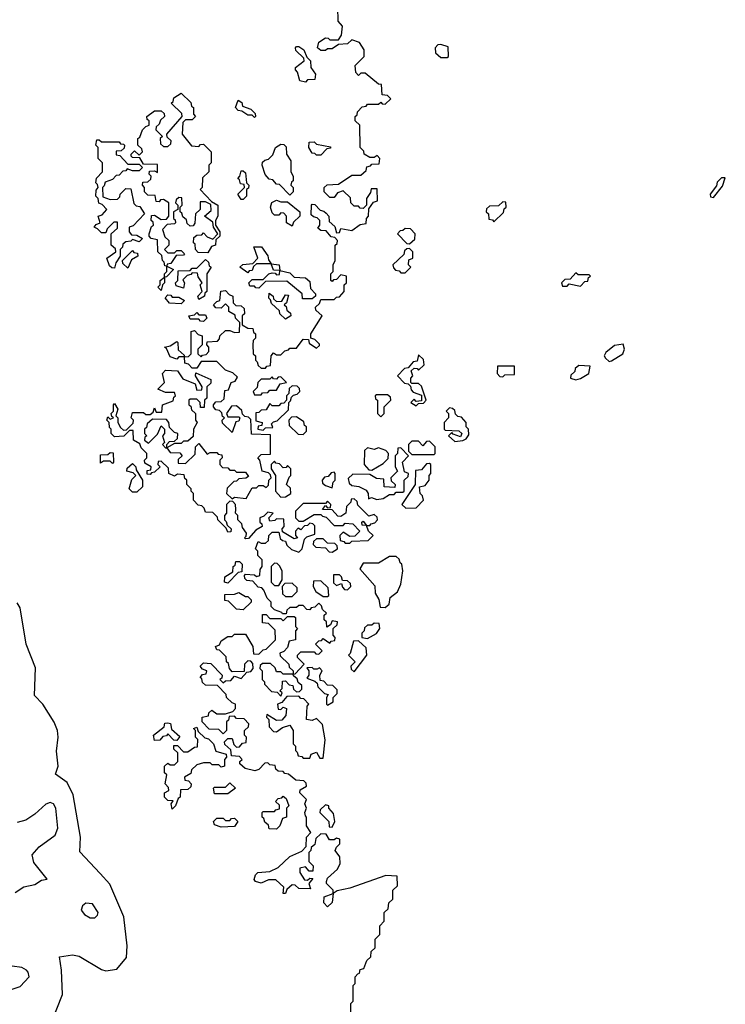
# Model space of a CAD drawing. Extents: x 2494118 to 2687960, y 757339 to 915227.
# Tile 360 of 364: x 2661837 to 2665018, y 901191 to 905631. Entities that reach past the tile are written whole.
import ezdxf

# ---------------------------------------------------------------- set-up
doc = ezdxf.new("R2010")
doc.units = 0

msp = doc.modelspace()

# ---------------------------------------------------------------- linework, layer by layer
at = {"layer": '0CON20XD'}
for points in [[(2663372.5, 905055), (2663370, 905155), (2663350, 905175), (2663350, 905195), (2663358.3, 905201.7), (2663360, 905215), (2663381.7, 905238.3), (2663398.3, 905241.7), (2663405, 905250), (2663455, 905250), (2663465, 905260), (2663471.7, 905251.7), (2663485, 905250), (2663510, 905275), (2663495, 905290), (2663471.7, 905291.7), (2663468.3, 905338.3), (2663455, 905340), (2663395, 905390), (2663375, 905390), (2663365, 905380), (2663353, 905393), (2663350, 905425), (2663390, 905465), (2663390, 905495), (2663368.3, 905528.3), (2663335, 905540), (2663315, 905522.5), (2663275, 905520), (2663245, 905500), (2663225, 905500), (2663215, 905492.5), (2663195, 905492.5), (2663180, 905505), (2663185, 905530), (2663215, 905550), (2663228.3, 905548.3), (2663235, 905540), (2663275, 905540), (2663288.3, 905561.7), (2663291.7, 905601.7), (2663273.3, 905625), (2663271.7, 905688.3)], [(2663125, 905350), (2663100, 905355), (2663090, 905395), (2663080, 905405), (2663080, 905415), (2663120, 905445), (2663118.3, 905458.3), (2663081.7, 905491.7), (2663080, 905505), (2663085, 905510), (2663095, 905510), (2663117.5, 905495), (2663131.7, 905461.7), (2663147.5, 905445), (2663150, 905415), (2663170, 905385), (2663168.3, 905361.7), (2663135, 905360), (2663125, 905350)], [(2663765, 905460), (2663770, 905465), (2663768.3, 905508.3), (2663735, 905520), (2663721.7, 905518.3), (2663710, 905505), (2663711.7, 905481.7), (2663735, 905460), (2663765, 905460)], [(2662475, 904410), (2662460, 904425), (2662470, 904435), (2662470, 904455), (2662490, 904470), (2662490, 904485), (2662500, 904495), (2662500, 904520), (2662491.7, 904521.7), (2662488.3, 904538.3), (2662480, 904545), (2662478.3, 904568.3), (2662460, 904585), (2662458.3, 904638.3), (2662430, 904645), (2662420, 904655), (2662420, 904665), (2662431.7, 904698.3), (2662440, 904705), (2662438.3, 904718.3), (2662430, 904725), (2662431.7, 904748.3), (2662445, 904750), (2662475, 904730), (2662498.3, 904731.7), (2662510, 904745), (2662510, 904805), (2662485, 904820), (2662471.7, 904818.3), (2662465, 904810), (2662451.7, 904811.7), (2662448.3, 904838.3), (2662415, 904840), (2662400, 904855), (2662400, 904875), (2662390, 904885), (2662391.7, 904898.3), (2662415, 904900), (2662428.3, 904911.7), (2662430, 904925), (2662420, 904935), (2662421.7, 904948.3), (2662445, 904950), (2662458.3, 904941.7), (2662458.3, 904978.3), (2662395, 904980), (2662378.3, 905008.3), (2662345, 905010), (2662340, 905015), (2662340, 905025), (2662355, 905040), (2662375, 905020), (2662390, 905035), (2662388.3, 905048.3), (2662370, 905065), (2662370, 905095), (2662378.3, 905101.7), (2662390, 905135), (2662405, 905150), (2662420, 905155), (2662420, 905175), (2662411.7, 905181.7), (2662410, 905195), (2662445, 905220), (2662475, 905220), (2662488.3, 905208.3), (2662490, 905195), (2662471.7, 905178.3), (2662465, 905160), (2662451.7, 905148.3), (2662450, 905135), (2662480, 905105), (2662470, 905095), (2662471.7, 905071.7), (2662485, 905060), (2662505, 905060), (2662518.3, 905071.7), (2662520, 905085), (2662501.7, 905101.7), (2662500, 905115), (2662570, 905195), (2662568.3, 905208.3), (2662520, 905255), (2662528.3, 905261.7), (2662531.7, 905278.3), (2662565, 905300), (2662608.3, 905258.3), (2662611.7, 905241.7), (2662620, 905235), (2662620, 905205), (2662630, 905195), (2662615, 905180), (2662585, 905180), (2662571.7, 905168.3), (2662570, 905115), (2662611.7, 905061.7), (2662645, 905060), (2662651.7, 905068.3), (2662665, 905070), (2662700, 905035), (2662700, 904985), (2662690, 904975), (2662690, 904945), (2662661.7, 904918.3), (2662660, 904875), (2662650, 904865), (2662701.7, 904811.7), (2662730, 904795), (2662730, 904745), (2662720, 904725), (2662720, 904705), (2662740, 904675), (2662740, 904655), (2662721.7, 904638.3), (2662720, 904615), (2662701.7, 904608.3), (2662685, 904580), (2662641.7, 904581.7), (2662630, 904595), (2662628.3, 904618.3), (2662620, 904625), (2662621.7, 904648.3), (2662635, 904660), (2662658.3, 904661.7), (2662665, 904670), (2662681.7, 904651.7), (2662708.3, 904641.7), (2662730, 904665), (2662710, 904695), (2662708.3, 904718.3), (2662670, 904745), (2662700, 904770), (2662698.3, 904798.3), (2662675, 904810), (2662650, 904810), (2662650, 904775), (2662630, 904755), (2662627, 904713), (2662618.3, 904701.7), (2662605, 904700), (2662591.7, 904711.7), (2662588.3, 904728.3), (2662571.7, 904741.7), (2662568.3, 904758.3), (2662560, 904765), (2662560, 904785), (2662570, 904795), (2662568.3, 904828.3), (2662555, 904830), (2662541.7, 904818.3), (2662540, 904805), (2662550, 904795), (2662550, 904775), (2662530, 904765), (2662530, 904735), (2662538.3, 904728.3), (2662540, 904715), (2662535, 904710), (2662501.7, 904708.3), (2662480, 904685), (2662491.7, 904651.7), (2662510, 904635), (2662510, 904615), (2662490, 904595), (2662505, 904580), (2662535, 904580), (2662545, 904590), (2662565, 904590), (2662580, 904575), (2662575, 904570), (2662541.7, 904568.3), (2662518.3, 904531.7), (2662501.7, 904528.3), (2662500, 904520), (2662530, 904505), (2662498.3, 904471.7), (2662490, 904470), (2662490, 904445), (2662480, 904435), (2662475, 904410)], [(2662895, 905190), (2662885, 905200), (2662865, 905200), (2662838.3, 905218.3), (2662821.7, 905221.7), (2662810, 905235), (2662821.7, 905268.3), (2662838.3, 905258.3), (2662841.7, 905241.7), (2662878.3, 905228.3), (2662898.3, 905208.3), (2662900, 905195), (2662895, 905190)], [(2662265, 904510), (2662251.7, 904511.7), (2662241.7, 904521.7), (2662230, 904555), (2662270, 904585), (2662268.3, 904598.3), (2662250, 904615), (2662250, 904665), (2662278.3, 904691.7), (2662278.3, 904718.3), (2662261.7, 904718.3), (2662231.7, 904688.3), (2662225, 904670), (2662205, 904670), (2662188.3, 904688.3), (2662172.5, 904695), (2662181.7, 904708.3), (2662200, 904715), (2662190, 904745), (2662208.3, 904751.7), (2662230, 904775), (2662208.3, 904798.3), (2662193.6, 904803.6), (2662190, 904825), (2662180, 904835), (2662181.7, 904861.7), (2662190, 904875), (2662188.3, 904888.3), (2662180, 904895), (2662183, 904917), (2662210, 904945), (2662210, 904985), (2662190, 905005), (2662190, 905055), (2662180, 905065), (2662185, 905090), (2662195, 905090), (2662205, 905080), (2662285, 905080), (2662291.7, 905071.7), (2662305, 905070), (2662310, 905065), (2662308.3, 905051.7), (2662295, 905040), (2662271.7, 905038.3), (2662271.7, 905021.7), (2662288.3, 905018.3), (2662325, 904980), (2662375, 904980), (2662390, 904965), (2662375, 904950), (2662345, 904950), (2662321.7, 904958.3), (2662315, 904950), (2662301.7, 904948.3), (2662285, 904930), (2662271.7, 904928.3), (2662255, 904910), (2662221.7, 904898.3), (2662218.3, 904881.7), (2662210, 904875), (2662211.7, 904831.7), (2662245, 904820), (2662278.3, 904821.7), (2662288.3, 904831.7), (2662290, 904845), (2662315, 904870), (2662338.3, 904868.3), (2662351.7, 904801.7), (2662361.7, 904791.7), (2662378.3, 904788.3), (2662400, 904755), (2662348.3, 904701.7), (2662330, 904695), (2662330, 904675), (2662341.7, 904661.7), (2662365, 904660), (2662390, 904645), (2662375, 904630), (2662345, 904640), (2662338.3, 904631.7), (2662315, 904630), (2662301.7, 904618.3), (2662300, 904605), (2662290, 904595), (2662290, 904565), (2662270, 904535), (2662265, 904510)], [(2662811.7, 903421.7), (2662810, 903445), (2662798.3, 903458.3), (2662785, 903460), (2662770, 903445), (2662770, 903405), (2662760, 903395), (2662760, 903375), (2662768.3, 903368.3), (2662771.7, 903351.7), (2662790, 903335), (2662788.3, 903321.7), (2662775, 903320), (2662768.3, 903338.3), (2662730, 903375), (2662728.3, 903388.3), (2662708.3, 903408.3), (2662675, 903410), (2662668.3, 903428.3), (2662658.3, 903438.3), (2662641.7, 903441.7), (2662620, 903465), (2662620, 903495), (2662610, 903505), (2662610, 903515), (2662590, 903535), (2662590, 903555), (2662581.7, 903561.7), (2662578.3, 903578.3), (2662548.3, 903581.7), (2662535, 903572.5), (2662510, 903585), (2662508.3, 903608.3), (2662475, 903640), (2662461.7, 903638.3), (2662460, 903625), (2662470, 903615), (2662445, 903590), (2662431.7, 903588.3), (2662425, 903580), (2662411.7, 903581.7), (2662411.7, 903598.3), (2662428.3, 903601.7), (2662430, 903615), (2662401.7, 903631.7), (2662400, 903645), (2662410, 903655), (2662410, 903675), (2662385, 903700), (2662378.3, 903718.3), (2662350, 903735), (2662348.3, 903778.3), (2662331.7, 903778.3), (2662307, 903753), (2662265, 903750), (2662250, 903765), (2662250, 903785), (2662241.7, 903791.7), (2662240, 903815), (2662230, 903825), (2662235, 903840), (2662245, 903830), (2662260, 903835), (2662251.7, 903841.7), (2662250, 903855), (2662260, 903865), (2662260, 903895), (2662265, 903900), (2662280, 903875), (2662270, 903845), (2662280, 903835), (2662280, 903815), (2662291.7, 903791.7), (2662305, 903780), (2662318.3, 903781.7), (2662348.3, 903811.7), (2662350, 903825), (2662340, 903835), (2662345, 903860), (2662395, 903860), (2662405, 903850), (2662425, 903850), (2662438.3, 903861.7), (2662445, 903880), (2662451.7, 903861.7), (2662478.3, 903861.7), (2662480, 903895), (2662528.3, 903911.7), (2662531.7, 903928.3), (2662540, 903935), (2662535, 903950), (2662495, 903950), (2662460, 903965), (2662490, 903995), (2662480, 904035), (2662495, 904050), (2662548.3, 904048.3), (2662571.7, 904011.7), (2662628.3, 903988.3), (2662635, 903960), (2662658.3, 903961.7), (2662660, 903975), (2662630, 904025), (2662631.7, 904038.3), (2662698.3, 904008.3), (2662698.3, 903991.7), (2662680, 903975), (2662680, 903925), (2662670, 903915), (2662668.3, 903881.7), (2662651.7, 903881.7), (2662650, 903905), (2662635, 903920), (2662605, 903920), (2662600, 903915), (2662600, 903895), (2662608.3, 903888.3), (2662611.7, 903871.7), (2662630, 903855), (2662630, 903825), (2662637.5, 903815), (2662620, 903785), (2662618.3, 903751.7), (2662595, 903730), (2662575, 903730), (2662565, 903720), (2662535, 903720), (2662500, 903700), (2662515, 903680), (2662558.3, 903678.3), (2662570, 903665), (2662551.7, 903648.3), (2662551.7, 903631.7), (2662585, 903630), (2662628.3, 903671.7), (2662630, 903705), (2662645, 903720), (2662681.7, 903671.7), (2662695, 903680), (2662725, 903680), (2662731.7, 903671.7), (2662748.3, 903668.3), (2662750, 903655), (2662740, 903645), (2662740, 903625), (2662751.7, 903611.7), (2662775, 903610), (2662785, 903600), (2662805, 903600), (2662815, 903590), (2662855, 903590), (2662868.3, 903571.7), (2662857, 903563), (2662825, 903560), (2662815, 903550), (2662801.7, 903548.3), (2662771.7, 903518.3), (2662770, 903495), (2662795, 903470), (2662805, 903477.5), (2662858.3, 903471.7), (2662885, 903520), (2662905, 903520), (2662915, 903530), (2662935, 903530), (2662948.3, 903521.7), (2662958.3, 903531.7), (2662960, 903555), (2662970, 903565), (2662968.3, 903578.3), (2662958.3, 903588.3), (2662930, 903595), (2662920, 903645), (2662910, 903655), (2662925, 903670), (2662968.3, 903671.7), (2662968.3, 903758.3), (2662881.7, 903761.7), (2662878.3, 903828.3), (2662868.3, 903838.3), (2662851.7, 903841.7), (2662841.7, 903851.7), (2662838.3, 903868.3), (2662815, 903890), (2662791.7, 903888.3), (2662770, 903855), (2662775, 903840), (2662825, 903840), (2662830, 903835), (2662825, 903820), (2662811.7, 903818.3), (2662795, 903770), (2662751.7, 903811.7), (2662750, 903825), (2662760, 903835), (2662751.7, 903841.7), (2662748.3, 903858.3), (2662738.3, 903868.3), (2662721.7, 903871.7), (2662710, 903885), (2662710, 903895), (2662721.7, 903908.3), (2662745, 903910), (2662758.3, 903921.7), (2662761.7, 903958.3), (2662778.3, 903961.7), (2662790, 903995), (2662808.3, 904001.7), (2662818.3, 904018.3), (2662798.3, 904038.3), (2662765, 904050), (2662725, 904090), (2662655, 904090), (2662635, 904060), (2662615, 904060), (2662598.3, 904078.3), (2662581.7, 904081.7), (2662580, 904110), (2662555, 904110), (2662545, 904100), (2662515, 904110), (2662498.3, 904148.3), (2662490, 904155), (2662515, 904160), (2662545, 904180), (2662550, 904175), (2662551.7, 904141.7), (2662578.3, 904118.3), (2662580, 904110), (2662598.3, 904111.7), (2662610, 904125), (2662610, 904225), (2662625, 904230), (2662641.7, 904211.7), (2662660, 904205), (2662660, 904165), (2662640, 904145), (2662640, 904125), (2662655, 904110), (2662661.7, 904118.3), (2662678.3, 904121.7), (2662690, 904135), (2662690, 904155), (2662680, 904165), (2662681.7, 904178.3), (2662728.3, 904181.7), (2662738.3, 904191.7), (2662740, 904205), (2662765, 904230), (2662785, 904230), (2662805, 904220), (2662828.3, 904221.7), (2662830, 904265), (2662810, 904285), (2662808.3, 904298.3), (2662780, 904315), (2662780, 904335), (2662765, 904350), (2662745, 904330), (2662721.7, 904331.7), (2662710, 904345), (2662725, 904360), (2662740, 904365), (2662743.3, 904406.7), (2662765, 904410), (2662781.7, 904391.7), (2662797.5, 904385), (2662800, 904355), (2662811.7, 904341.7), (2662835, 904340), (2662848.3, 904328.3), (2662850, 904305), (2662840, 904295), (2662840, 904255), (2662865, 904240), (2662888.3, 904238.3), (2662891.7, 904221.7), (2662900, 904215), (2662900, 904195), (2662890, 904185), (2662887.5, 904165), (2662890, 904125), (2662900, 904115), (2662900, 904095), (2662908.3, 904088.3), (2662911.7, 904071.7), (2662925, 904060), (2662945, 904060), (2662951.7, 904068.3), (2662968.3, 904071.7), (2662970, 904115), (2662981.7, 904128.3), (2662995, 904120), (2663015, 904120), (2663031.7, 904138.3), (2663048.3, 904141.7), (2663055, 904150), (2663085, 904150), (2663115, 904190), (2663138.3, 904188.3), (2663141.7, 904171.7), (2663175, 904150), (2663188.3, 904161.7), (2663188.3, 904168.3), (2663168.3, 904188.3), (2663150, 904195), (2663150, 904215), (2663200, 904295), (2663171.7, 904321.7), (2663170, 904335), (2663188.3, 904351.7), (2663195, 904370), (2663255, 904370), (2663265, 904380), (2663278.3, 904381.7), (2663300, 904405), (2663300, 904435), (2663310, 904445), (2663310, 904475), (2663285, 904480), (2663265, 904460), (2663251.7, 904458.3), (2663245, 904450), (2663240, 904455), (2663240, 904485), (2663250, 904495), (2663250, 904525), (2663260, 904545), (2663260, 904615), (2663268.3, 904621.7), (2663270, 904635), (2663258.3, 904648.3), (2663241.7, 904651.7), (2663218.3, 904678.3), (2663195, 904680), (2663181.7, 904691.7), (2663190, 904705), (2663190, 904725), (2663178.3, 904738.3), (2663161.7, 904741.7), (2663151.7, 904751.7), (2663152.5, 904795), (2663155, 904800), (2663168.3, 904798.3), (2663191.7, 904771.7), (2663208.3, 904768.3), (2663218.3, 904758.3), (2663230, 904745), (2663231.7, 904721.7), (2663258.3, 904698.3), (2663265, 904670), (2663278.3, 904671.7), (2663285, 904690), (2663335, 904680), (2663371.7, 904708.3), (2663398.3, 904711.7), (2663400, 904735), (2663410, 904745), (2663411.7, 904778.3), (2663431.7, 904808.3), (2663450, 904815), (2663448.3, 904868.3), (2663421.7, 904868.3), (2663418.3, 904851.7), (2663400, 904825), (2663400, 904795), (2663385, 904780), (2663371.7, 904781.7), (2663365, 904790), (2663345, 904790), (2663330, 904805), (2663328.3, 904828.3), (2663295, 904860), (2663270, 904850), (2663255, 904830), (2663235, 904830), (2663210, 904855), (2663210, 904875), (2663223, 904887), (2663275, 904890), (2663335, 904930), (2663375, 904930), (2663398.3, 904951.7), (2663401.7, 904968.3), (2663418.3, 904971.7), (2663425, 904980), (2663458.3, 904981.7), (2663460, 905005), (2663448.3, 905018.3), (2663435, 905010), (2663415, 905010), (2663390, 905025), (2663388.3, 905038.3), (2663372.5, 905055)], [(2663055, 904840), (2663008.3, 904888.3), (2662995, 904890), (2662978.3, 904908.3), (2662961.7, 904911.7), (2662943, 904933), (2662930, 904975), (2662931.7, 904988.3), (2662941.7, 904998.3), (2662958.3, 905001.7), (2662978.3, 905021.7), (2662990, 905055), (2663015, 905070), (2663028.3, 905068.3), (2663038.3, 905058.3), (2663040, 905025), (2663060, 904995), (2663060, 904945), (2663070, 904925), (2663070, 904905), (2663061.7, 904898.3), (2663060, 904885), (2663070, 904875), (2663070, 904855), (2663055, 904840)], [(2663195, 905020), (2663175, 905020), (2663168.3, 905028.3), (2663155, 905030), (2663140, 905055), (2663141.7, 905078.3), (2663165, 905080), (2663175, 905070), (2663238.3, 905058.3), (2663238.3, 905051.7), (2663221.7, 905048.3), (2663195, 905020)], [(2662845, 904820), (2662835, 904820), (2662820, 904845), (2662850, 904875), (2662848.3, 904888.3), (2662831.7, 904891.7), (2662828.3, 904908.3), (2662820, 904915), (2662830, 904925), (2662835, 904950), (2662845, 904950), (2662855, 904940), (2662860, 904895), (2662870, 904885), (2662868.3, 904871.7), (2662860, 904865), (2662860, 904835), (2662845, 904820)], [(2664965, 904830), (2665005, 904880), (2665018.3, 904918.3), (2665001.7, 904918.3), (2664981.7, 904898.3), (2664978.3, 904881.7), (2664950, 904845), (2664951.7, 904831.7), (2664965, 904830)], [(2663065, 904700), (2663040, 904715), (2663040, 904745), (2663028.3, 904758.3), (2663015, 904760), (2663005, 904750), (2662985, 904750), (2662975, 904760), (2662967.5, 904785), (2662973.6, 904806.4), (2662995, 904817.5), (2663015, 904810), (2663045, 904810), (2663100, 904765), (2663100, 904745), (2663071.7, 904718.3), (2663065, 904700)], [(2663975, 904720), (2664018.3, 904761.7), (2664021.7, 904778.3), (2664030, 904785), (2664028.3, 904808.3), (2664015, 904810), (2663995, 904792.5), (2663955, 904790), (2663941.7, 904778.3), (2663940, 904765), (2663950, 904755), (2663951.7, 904731.7), (2663968.3, 904728.3), (2663975, 904720)], [(2663595, 904620), (2663618.3, 904641.7), (2663620, 904665), (2663598.3, 904688.3), (2663575, 904690), (2663565, 904680), (2663551.7, 904678.3), (2663540, 904665), (2663581.7, 904621.7), (2663595, 904620)], [(2663111.7, 904371.7), (2663110, 904395), (2663041.7, 904451.7), (2662945, 904450), (2662915, 904420), (2662901.7, 904421.7), (2662895, 904430), (2662875, 904430), (2662870, 904445), (2662885, 904460), (2662935, 904460), (2662960, 904485), (2662975, 904490), (2662988.3, 904488.3), (2662995, 904480), (2663008.3, 904481.7), (2663010, 904500), (2662981.7, 904501.7), (2662970, 904530), (2662905, 904530), (2662891.7, 904518.3), (2662885, 904500), (2662871.7, 904498.3), (2662865, 904490), (2662830, 904515), (2662843, 904527), (2662888.3, 904531.7), (2662910, 904555), (2662893, 904607), (2662927, 904607), (2662956, 904566), (2662958.3, 904548.3), (2662970, 904530), (2663007.5, 904525), (2663010, 904500), (2663055, 904490), (2663075, 904470), (2663125, 904467.5), (2663145, 904450), (2663148.3, 904418.3), (2663170, 904395), (2663170, 904385), (2663155, 904372.5), (2663111.7, 904371.7)], [(2663575, 904490), (2663600, 904515), (2663590, 904525), (2663591.7, 904548.3), (2663610, 904555), (2663610, 904585), (2663595, 904600), (2663581.7, 904598.3), (2663571.7, 904588.3), (2663568.3, 904571.7), (2663520, 904525), (2663521.7, 904511.7), (2663531.7, 904501.7), (2663548.3, 904498.3), (2663555, 904490), (2663575, 904490)], [(2662325, 904510), (2662301.7, 904531.7), (2662300, 904545), (2662345, 904590), (2662351.7, 904581.7), (2662368.3, 904578.3), (2662370, 904565), (2662341.7, 904548.3), (2662325, 904510)], [(2662645, 904370), (2662640, 904385), (2662660, 904405), (2662650, 904435), (2662660, 904445), (2662641.7, 904471.7), (2662638.3, 904488.3), (2662615, 904490), (2662608.3, 904481.7), (2662591.7, 904478.3), (2662571.7, 904458.3), (2662580, 904445), (2662575, 904420), (2662541.7, 904431.7), (2662540, 904445), (2662550, 904455), (2662551.7, 904498.3), (2662605, 904500), (2662615, 904510), (2662635, 904510), (2662675, 904550), (2662688.3, 904538.3), (2662691.7, 904521.7), (2662700, 904515), (2662680, 904485), (2662680, 904405), (2662671.7, 904398.3), (2662670, 904385), (2662645, 904370)], [(2664365, 904430), (2664385, 904450), (2664398.3, 904451.7), (2664401.7, 904468.3), (2664410, 904475), (2664405, 904480), (2664355, 904480), (2664345, 904490), (2664318.3, 904461.7), (2664295, 904460), (2664280, 904445), (2664285, 904430), (2664305, 904430), (2664315, 904440), (2664365, 904430)], [(2662565, 904350), (2662513, 904353), (2662493, 904377), (2662505, 904390), (2662518.3, 904388.3), (2662525, 904380), (2662555, 904380), (2662580, 904365), (2662565, 904350)], [(2663035, 904280), (2663010, 904305), (2663008.3, 904318.3), (2662971.7, 904351.7), (2662968.3, 904368.3), (2662960, 904375), (2662961.7, 904398.3), (2662980, 904385), (2662981.7, 904371.7), (2662995, 904360), (2663018.3, 904361.7), (2663035, 904390), (2663048.3, 904388.3), (2663040, 904355), (2663030, 904345), (2663038.3, 904338.3), (2663041.7, 904321.7), (2663058.3, 904308.3), (2663060, 904295), (2663035, 904280)], [(2662665, 904270), (2662651.7, 904271.7), (2662645, 904280), (2662605, 904280), (2662600, 904295), (2662625, 904300), (2662635, 904310), (2662645, 904300), (2662675, 904300), (2662680, 904285), (2662665, 904270)], [(2664495, 904090), (2664505, 904093.3), (2664555.7, 904125), (2664564.2, 904145), (2664558.3, 904168.3), (2664518.8, 904161.2), (2664480, 904130), (2664472.5, 904115), (2664477.5, 904105), (2664495, 904090)], [(2663625, 903890), (2663635, 903900), (2663658.3, 903901.7), (2663670, 903915), (2663648.3, 903978.3), (2663635, 903990), (2663605, 903990), (2663600, 903995), (2663600, 904015), (2663610, 904025), (2663601.7, 904048.3), (2663615, 904060), (2663628.3, 904058.3), (2663635, 904050), (2663660, 904075), (2663658.3, 904098.3), (2663635, 904120), (2663628.3, 904091.7), (2663611.7, 904088.3), (2663588.3, 904061.7), (2663571.7, 904058.3), (2663540, 904025), (2663571.7, 903991.7), (2663588.3, 903988.3), (2663598.3, 903978.3), (2663601.7, 903961.7), (2663611.7, 903951.7), (2663648.3, 903938.3), (2663648.3, 903911.7), (2663625, 903910), (2663615, 903920), (2663600, 903905), (2663625, 903890)], [(2664015, 904020), (2664025, 904030), (2664068.3, 904031.7), (2664068.3, 904068.3), (2663991.7, 904068.3), (2663990, 904035), (2664001.7, 904021.7), (2664015, 904020)], [(2664345, 904006.7), (2664365, 904013.3), (2664402.5, 904035), (2664408.3, 904068.3), (2664358.3, 904071.7), (2664341.7, 904058.3), (2664340, 904045), (2664321.7, 904028.3), (2664320, 904015), (2664345, 904006.7)], [(2662925, 903940), (2662931.7, 903948.3), (2662955, 903950), (2662965, 903960), (2662995, 903960), (2663011.7, 903988.3), (2663040, 903995), (2663015, 904020), (2663001.7, 904018.3), (2662995, 904010), (2662981.7, 904011.7), (2662975, 904020), (2662965, 904010), (2662925, 904010), (2662910, 903995), (2662908.3, 903971.7), (2662890, 903955), (2662895, 903940), (2662925, 903940)], [(2662935, 903780), (2662945, 903790), (2662978.3, 903791.7), (2662971.7, 903808.3), (2662981.7, 903818.3), (2662998.3, 903821.7), (2663048.3, 903871.7), (2663050, 903905), (2663058.3, 903911.7), (2663061.7, 903928.3), (2663071.7, 903938.3), (2663088.3, 903941.7), (2663100, 903955), (2663098.3, 903968.3), (2663088.3, 903978.3), (2663065, 903980), (2663051.7, 903968.3), (2663050, 903945), (2663040, 903935), (2663040, 903915), (2663028.3, 903901.7), (2663015, 903900), (2663005, 903890), (2662975, 903890), (2662965, 903900), (2662948.3, 903871.7), (2662925, 903870), (2662915, 903860), (2662901.7, 903858.3), (2662901.7, 903821.7), (2662930, 903815), (2662928.3, 903801.7), (2662911.7, 903798.3), (2662910, 903785), (2662935, 903780)], [(2663465, 903840), (2663480, 903855), (2663480, 903885), (2663510, 903915), (2663508.3, 903928.3), (2663495, 903940), (2663445, 903940), (2663440, 903935), (2663441.7, 903921.7), (2663450, 903915), (2663450, 903855), (2663465, 903840)], [(2663798.3, 903728.3), (2663835, 903733.3), (2663849.3, 903740.7), (2663861.7, 903758.3), (2663860, 903785), (2663850, 903795), (2663850, 903815), (2663828.3, 903838.3), (2663811.7, 903841.7), (2663801.7, 903851.7), (2663798.3, 903868.3), (2663788.3, 903878.3), (2663775, 903880), (2663760, 903865), (2663770, 903855), (2663770, 903835), (2663750, 903815), (2663750, 903785), (2663755, 903780), (2663817, 903777), (2663830, 903765), (2663825, 903750), (2663791.7, 903761.7), (2663785, 903770), (2663770, 903755), (2663798.3, 903728.3)], [(2662500, 903700), (2662500, 903715), (2662511.7, 903728.3), (2662535, 903730), (2662548.3, 903741.7), (2662550, 903765), (2662535, 903770), (2662511.7, 903791.7), (2662510, 903815), (2662498.3, 903828.3), (2662435, 903830), (2662411.7, 903808.3), (2662408.3, 903791.7), (2662400, 903785), (2662400, 903765), (2662410, 903755), (2662401.7, 903748.3), (2662400, 903735), (2662418.3, 903721.7), (2662458.3, 903761.7), (2662475, 903800), (2662490, 903785), (2662490, 903765), (2662480, 903755), (2662490, 903725), (2662480, 903715), (2662495, 903700), (2662500, 903700)], [(2663115, 903760), (2663130, 903775), (2663130, 903795), (2663121.7, 903801.7), (2663118.3, 903818.3), (2663085, 903840), (2663061.7, 903838.3), (2663050, 903825), (2663051.7, 903801.7), (2663091.7, 903761.7), (2663115, 903760)], [(2663705, 903670), (2663710, 903675), (2663710, 903705), (2663685, 903730), (2663671.7, 903728.3), (2663655, 903710), (2663635, 903730), (2663605, 903730), (2663590, 903715), (2663590, 903685), (2663605, 903670), (2663705, 903670)], [(2662255, 903630), (2662245, 903640), (2662215, 903640), (2662201.7, 903631.7), (2662201.7, 903668.3), (2662235, 903670), (2662245, 903680), (2662258.3, 903678.3), (2662260, 903635), (2662255, 903630)], [(2663447, 903467), (2663475, 903472.5), (2663505, 903490), (2663525, 903490), (2663535, 903500), (2663565, 903500), (2663570, 903505), (2663570, 903555), (2663588.3, 903571.7), (2663590, 903585), (2663571.7, 903591.7), (2663562.5, 903635), (2663590, 903665), (2663555, 903700), (2663541.7, 903698.3), (2663540, 903675), (2663530, 903665), (2663530, 903615), (2663540, 903595), (2663510, 903565), (2663511.7, 903551.7), (2663530, 903535), (2663528.3, 903521.7), (2663480, 903525), (2663478.3, 903558.3), (2663445, 903562.5), (2663415, 903580), (2663338.3, 903581.7), (2663318.3, 903561.7), (2663321.7, 903541.7), (2663335, 903530), (2663366.4, 903526.4), (2663399.3, 903509.3), (2663407.5, 903495), (2663410, 903470), (2663423.3, 903476.7), (2663447, 903467)], [(2663425, 903600), (2663475, 903630), (2663498.3, 903651.7), (2663500, 903675), (2663488.3, 903688.3), (2663455, 903700), (2663435, 903692.5), (2663405, 903700), (2663391.7, 903688.3), (2663390, 903625), (2663411.7, 903601.7), (2663425, 903600)], [(2662365, 903500), (2662345, 903500), (2662330, 903515), (2662343, 903557), (2662360, 903575), (2662348.3, 903588.3), (2662320, 903595), (2662321.7, 903608.3), (2662345, 903630), (2662360, 903615), (2662361.7, 903601.7), (2662390, 903555), (2662390, 903525), (2662365, 903500)], [(2663015, 903477.5), (2663035, 903480), (2663060, 903495), (2663058.3, 903518.3), (2663040, 903535), (2663051.7, 903568.3), (2663060, 903575), (2663060, 903605), (2663045, 903620), (2663038.3, 903611.7), (2663025, 903610), (2663008.3, 903628.3), (2662991.7, 903631.7), (2662985, 903640), (2662970, 903625), (2662970, 903605), (2662990, 903575), (2662990, 903505), (2663015, 903477.5)], [(2663578.3, 903428.3), (2663625, 903430), (2663657.5, 903465), (2663653.3, 903483.3), (2663642.5, 903495), (2663640, 903525), (2663665, 903530), (2663682.5, 903555), (2663682.5, 903575), (2663690, 903585), (2663690, 903625), (2663685, 903630), (2663671.7, 903628.3), (2663648.3, 903601.7), (2663621.7, 903598.3), (2663620, 903535), (2663560, 903445), (2663578.3, 903428.3)], [(2663245, 903520), (2663250, 903545), (2663260, 903555), (2663260, 903585), (2663255, 903590), (2663241.7, 903588.3), (2663228.3, 903571.7), (2663211.7, 903568.3), (2663200, 903555), (2663201.7, 903541.7), (2663215, 903530), (2663245, 903520)], [(2663325, 903270), (2663335, 903280), (2663408.3, 903281.7), (2663430, 903305), (2663410, 903325), (2663400, 903350), (2663381.7, 903351.7), (2663380, 903365), (2663385, 903370), (2663400, 903350), (2663415, 903350), (2663421.7, 903358.3), (2663438.3, 903361.7), (2663450, 903375), (2663448.3, 903388.3), (2663435, 903400), (2663411.7, 903391.7), (2663361.7, 903441.7), (2663358.3, 903458.3), (2663345, 903470), (2663331.7, 903468.3), (2663330, 903455), (2663310, 903435), (2663307.5, 903405), (2663285, 903390), (2663271.7, 903391.7), (2663245, 903420), (2663201.7, 903421.7), (2663215, 903440), (2663225, 903430), (2663238.3, 903431.7), (2663240, 903445), (2663225, 903460), (2663215, 903450), (2663115, 903450), (2663080, 903415), (2663080, 903385), (2663095, 903370), (2663115, 903370), (2663165, 903400), (2663195, 903400), (2663201.7, 903391.7), (2663218.3, 903388.3), (2663255, 903350), (2663295, 903350), (2663305, 903360), (2663338.3, 903358.3), (2663370, 903325), (2663348.3, 903301.7), (2663325, 903300), (2663295, 903320), (2663280, 903305), (2663281.7, 903281.7), (2663298.3, 903278.3), (2663305, 903270), (2663325, 903270)], [(2663330, 901155), (2663330, 901195), (2663340, 901205), (2663340, 901275), (2663350, 901285), (2663350, 901315), (2663361.7, 901328.3), (2663368.3, 901331.7), (2663371.7, 901348.3), (2663388.3, 901351.7), (2663401.7, 901388.3), (2663420, 901405), (2663421.7, 901428.3), (2663440, 901445), (2663440, 901485), (2663460, 901505), (2663460, 901545), (2663480, 901565), (2663480, 901605), (2663498.3, 901621.7), (2663501.7, 901648.3), (2663520, 901665), (2663520, 901705), (2663540, 901725), (2663538.3, 901768.3), (2663488.3, 901771.7), (2663325, 901713.8), (2663268.3, 901701.7), (2663250, 901690), (2663245, 901650), (2663225, 901630), (2663208.3, 901648.3), (2663210, 901675), (2663250, 901690), (2663250, 901705), (2663220, 901735), (2663220, 901745), (2663225, 901760), (2663269.3, 901800.7), (2663282.5, 901825), (2663280, 901855), (2663260, 901885), (2663265, 901900), (2663280, 901915), (2663280, 901935), (2663265, 901940), (2663255, 901932.5), (2663233, 901933), (2663218.3, 901958.3), (2663195, 901960), (2663171.7, 901938.3), (2663168.3, 901911.7), (2663151.7, 901898.3), (2663150, 901885), (2663140, 901875), (2663140, 901835), (2663160, 901815), (2663158.3, 901791.7), (2663141.7, 901791.7), (2663125, 901810), (2663100, 901805), (2663100, 901785), (2663121.7, 901751.7), (2663135, 901750), (2663145, 901760), (2663158.3, 901758.3), (2663140, 901735), (2663148.3, 901711.7), (2663095, 901712.5), (2663078.3, 901728.3), (2663065, 901730), (2663041.7, 901708.3), (2663035, 901690), (2663025, 901690), (2663028.3, 901718.3), (2662991.7, 901751.7), (2662958.3, 901751.7), (2662925, 901737.5), (2662900, 901745), (2662893.6, 901753.6), (2662900, 901775), (2662910, 901785), (2662965, 901790), (2663002.5, 901807.5), (2663055, 901857.5), (2663108.3, 901881.7), (2663128.3, 901901.7), (2663130, 901945), (2663150, 901965), (2663130, 901995), (2663130, 902035), (2663125, 902040), (2663122.5, 902055), (2663130, 902075), (2663122.5, 902095), (2663130, 902115), (2663100, 902145), (2663101.7, 902158.3), (2663130, 902175), (2663128.3, 902188.3), (2663118.3, 902198.3), (2663081.7, 902201.7), (2663048.3, 902228.3), (2663031.7, 902231.7), (2663025, 902240), (2663001.7, 902241.7), (2662991.7, 902251.7), (2662988.3, 902268.3), (2662965, 902270), (2662955, 902280), (2662941.7, 902278.3), (2662915, 902250), (2662897, 902243), (2662853.6, 902253.6), (2662830, 902275), (2662830, 902285), (2662840, 902295), (2662828.3, 902308.3), (2662791.7, 902311.7), (2662788.3, 902338.3), (2662761.7, 902361.7), (2662760, 902375), (2662775, 902390), (2662795, 902390), (2662801.7, 902361.7), (2662815, 902350), (2662828.3, 902351.7), (2662841.7, 902368.3), (2662858.3, 902371.7), (2662860, 902395), (2662850, 902405), (2662850, 902425), (2662868.3, 902441.7), (2662870, 902455), (2662848.3, 902478.3), (2662815, 902480), (2662805, 902490), (2662781.7, 902488.3), (2662778.3, 902471.7), (2662770, 902465), (2662770, 902425), (2662755, 902410), (2662735, 902430), (2662691.7, 902431.7), (2662660, 902465), (2662660, 902485), (2662688.3, 902491.7), (2662690, 902505), (2662703, 902517), (2662725, 902500), (2662765, 902500), (2662798.3, 902511.7), (2662810, 902525), (2662810, 902545), (2662795, 902550), (2662770, 902575), (2662768.3, 902588.3), (2662728.3, 902628.3), (2662675, 902630), (2662661.7, 902641.7), (2662658.3, 902658.3), (2662650, 902665), (2662661.7, 902678.3), (2662678.3, 902681.7), (2662680, 902695), (2662661.7, 902701.7), (2662650, 902715), (2662665, 902730), (2662698.3, 902728.3), (2662750, 902675), (2662748.3, 902661.7), (2662740, 902655), (2662755, 902640), (2662765, 902650), (2662788.3, 902651.7), (2662805, 902670), (2662835, 902660), (2662861.7, 902688.3), (2662878.3, 902691.7), (2662890, 902705), (2662888.3, 902728.3), (2662878.3, 902738.3), (2662865, 902740), (2662850, 902725), (2662848.3, 902691.7), (2662795, 902690), (2662782.5, 902705), (2662778.3, 902728.3), (2662770, 902735), (2662768.3, 902758.3), (2662738.3, 902788.3), (2662725, 902790), (2662720, 902805), (2662738.3, 902811.7), (2662745, 902830), (2662775, 902850), (2662795, 902850), (2662805, 902860), (2662855, 902860), (2662887.5, 902805), (2662891.7, 902771.7), (2662915, 902770), (2662935, 902790), (2662948.3, 902791.7), (2662990, 902835), (2662988.3, 902878.3), (2662958.3, 902908.3), (2662931.7, 902911.7), (2662931.7, 902948.3), (2662948.3, 902948.3), (2662965, 902930), (2663015, 902930), (2663025, 902920), (2663045, 902940), (2663075, 902940), (2663080, 902935), (2663080, 902895), (2663090, 902885), (2663080, 902875), (2663080, 902835), (2663051.7, 902828.3), (2663045, 902800), (2663028.3, 902781.7), (2663010, 902775), (2663011.7, 902761.7), (2663050, 902725), (2663051.7, 902711.7), (2663070, 902695), (2663070, 902680), (2663078.3, 902681.7), (2663120, 902725), (2663090, 902755), (2663090, 902765), (2663105, 902780), (2663165, 902780), (2663171.7, 902771.7), (2663185, 902770), (2663200, 902785), (2663170, 902815), (2663185, 902830), (2663198.3, 902831.7), (2663205, 902840), (2663235, 902820), (2663241.7, 902828.3), (2663258.3, 902831.7), (2663260, 902845), (2663250, 902855), (2663250, 902885), (2663268.3, 902901.7), (2663270, 902915), (2663245, 902920), (2663238.3, 902901.7), (2663221.7, 902891.7), (2663220, 902915), (2663210, 902925), (2663210, 902945), (2663220, 902955), (2663201.7, 902971.7), (2663198.3, 902988.3), (2663185, 903000), (2663168.3, 902981.7), (2663151.7, 902978.3), (2663145, 902970), (2663131.7, 902971.7), (2663115, 902990), (2663095, 902990), (2663085, 902980), (2663055, 902980), (2663041.7, 902968.3), (2663038.3, 902951.7), (2663021.7, 902951.7), (2663018.3, 902958.3), (2662985, 902970), (2662970, 902985), (2662970, 903005), (2662953, 903023), (2662938.3, 903058.3), (2662928.3, 903068.3), (2662911.7, 903071.7), (2662888.3, 903098.3), (2662861.7, 903101.7), (2662851.7, 903111.7), (2662850, 903125), (2662855, 903130), (2662895, 903127.5), (2662905, 903120), (2662920, 903125), (2662921.7, 903151.7), (2662930, 903165), (2662930, 903195), (2662910, 903215), (2662910, 903235), (2662900, 903245), (2662911.7, 903278.3), (2662925, 903270), (2662945, 903270), (2662958.3, 903281.7), (2662960, 903305), (2662975, 903320), (2663005, 903320), (2663011.7, 903291.7), (2663021.7, 903281.7), (2663035, 903280), (2663041.7, 903261.7), (2663061.7, 903241.7), (2663095, 903230), (2663110, 903245), (2663121.7, 903288.3), (2663131.7, 903298.3), (2663168.3, 903311.7), (2663168.3, 903348.3), (2663158.3, 903358.3), (2663145, 903360), (2663135, 903350), (2663121.7, 903348.3), (2663105, 903330), (2663091.7, 903338.3), (2663080, 903325), (2663080, 903305), (2663090, 903295), (2663075, 903290), (2663021.7, 903321.7), (2663020, 903335), (2663030, 903345), (2663028.3, 903378.3), (2662995, 903380), (2662987, 903373), (2662965, 903370), (2662960, 903385), (2662980, 903405), (2662955, 903410), (2662938.3, 903391.7), (2662920, 903385), (2662920, 903365), (2662928.3, 903358.3), (2662930, 903345), (2662901.7, 903328.3), (2662868.3, 903291.7), (2662855, 903290), (2662850, 903295), (2662858.3, 903301.7), (2662860, 903315), (2662841.7, 903341.7), (2662838.3, 903358.3), (2662820, 903375), (2662820, 903395), (2662810, 903405), (2662811.7, 903421.7)], [(2663245, 903230), (2663270, 903245), (2663268.3, 903258.3), (2663258.3, 903268.3), (2663225, 903270), (2663205, 903290), (2663175, 903290), (2663161.7, 903278.3), (2663160, 903265), (2663171.7, 903251.7), (2663215, 903250), (2663231.7, 903231.7), (2663245, 903230)], [(2662775, 903090), (2662760, 903095), (2662761.7, 903118.3), (2662798.3, 903141.7), (2662800, 903165), (2662808.3, 903171.7), (2662811.7, 903188.3), (2662828.3, 903188.3), (2662840, 903175), (2662838.3, 903141.7), (2662821.7, 903138.3), (2662775, 903090)], [(2663005, 903080), (2663020, 903105), (2663020, 903145), (2663008.3, 903168.3), (2662998.3, 903178.3), (2662985, 903180), (2662970, 903165), (2662970, 903095), (2662985, 903080), (2663005, 903080)], [(2663485, 902980), (2663502.5, 902995), (2663506.7, 903025), (2663539.6, 903050.4), (2663555.7, 903085), (2663563.8, 903145), (2663560, 903175), (2663551.7, 903181.7), (2663548.3, 903198.3), (2663535, 903210), (2663505, 903210), (2663455, 903180), (2663385, 903180), (2663370, 903155), (2663438.3, 903078.3), (2663440, 903045), (2663456.4, 903016.4), (2663461.7, 902981.7), (2663485, 902980)], [(2663065, 903030), (2663088.3, 903051.7), (2663088.3, 903068.3), (2663065, 903090), (2663031.7, 903088.3), (2663020, 903075), (2663021.7, 903041.7), (2663035, 903030), (2663065, 903030)], [(2663225, 903030), (2663230, 903035), (2663228.3, 903068.3), (2663195, 903100), (2663161.7, 903098.3), (2663160, 903075), (2663171.7, 903051.7), (2663205, 903030), (2663225, 903030)], [(2663315, 903060), (2663330, 903075), (2663328.3, 903088.3), (2663315, 903100), (2663291.7, 903101.7), (2663288.3, 903118.3), (2663278.3, 903128.3), (2663251.7, 903128.3), (2663251.7, 903091.7), (2663265, 903080), (2663288.3, 903088.3), (2663291.7, 903071.7), (2663301.7, 903061.7), (2663315, 903060)], [(2662845, 902970), (2662815, 902972.5), (2662778.3, 903008.3), (2662761.7, 903011.7), (2662761.7, 903038.3), (2662805, 903040), (2662825, 903047.5), (2662855, 903030), (2662865, 903030), (2662880, 903015), (2662880, 903005), (2662845, 902970)], [(2661979.4, 901105), (2662030.3, 901235), (2662025.6, 901345), (2662016.7, 901405), (2662075, 901413.6), (2662105, 901408.2), (2662205, 901347.3), (2662225, 901341.3), (2662275, 901349.2), (2662317.8, 901402.2), (2662321.6, 901455), (2662307, 901585), (2662243.2, 901733.2), (2662200.4, 901780.4), (2662107.7, 901877.7), (2662110.5, 901945), (2662078.6, 902135), (2662050.7, 902190.7), (2661998.1, 902228.1), (2662010, 902265), (2662002.7, 902332.7), (2662010.8, 902395), (2662007.7, 902425), (2661992.9, 902463), (2661941.4, 902545), (2661903.6, 902583.6), (2661907.9, 902707.9), (2661866.5, 902815), (2661838.3, 902978.3), (2661825, 903000.6)], [(2663405, 902840), (2663445, 902862.5), (2663460, 902885), (2663458.3, 902908.3), (2663435, 902910), (2663425, 902900), (2663405, 902900), (2663391.7, 902888.3), (2663390, 902875), (2663380, 902865), (2663380, 902845), (2663405, 902840)], [(2663345, 902690), (2663402.5, 902765), (2663398.3, 902798.3), (2663365, 902830), (2663341.7, 902828.3), (2663327, 902773), (2663320, 902765), (2663350, 902735), (2663330, 902715), (2663331.7, 902701.7), (2663345, 902690)], [(2663015, 902580), (2663020, 902595), (2663010, 902605), (2663020, 902615), (2663021.7, 902648.3), (2663035, 902650), (2663051.7, 902631.7), (2663068.3, 902628.3), (2663071.7, 902611.7), (2663085, 902600), (2663098.3, 902601.7), (2663108.3, 902611.7), (2663108.3, 902628.3), (2663091.7, 902641.7), (2663088.3, 902658.3), (2663071.7, 902671.7), (2663070, 902680), (2663025, 902680), (2663015, 902690), (2662995, 902690), (2662988.3, 902708.3), (2662968.3, 902728.3), (2662931.7, 902728.3), (2662921.7, 902718.3), (2662920, 902705), (2662930, 902695), (2662930, 902655), (2662940, 902645), (2662940, 902635), (2662971.7, 902601.7), (2662998.3, 902598.3), (2663015, 902580)], [(2663225, 902540), (2663250, 902555), (2663250, 902575), (2663268.3, 902591.7), (2663268.3, 902608.3), (2663248.3, 902628.3), (2663225, 902630), (2663208.3, 902648.3), (2663191.7, 902651.7), (2663190, 902675), (2663200, 902695), (2663188.3, 902708.3), (2663177.5, 902702.5), (2663162.5, 902702.5), (2663155, 902710), (2663131.7, 902708.3), (2663140, 902695), (2663140, 902675), (2663131.7, 902661.7), (2663168.3, 902648.3), (2663178.3, 902638.3), (2663181.7, 902621.7), (2663211.7, 902591.7), (2663228.3, 902588.3), (2663220, 902575), (2663220, 902545), (2663225, 902540)], [(2663205, 902300), (2663213.9, 902383.9), (2663202.5, 902452.5), (2663175, 902480), (2663155, 902470), (2663130, 902475), (2663132.5, 902535), (2663140, 902545), (2663118.3, 902568.3), (2663105, 902570), (2663095, 902580), (2663041.7, 902578.3), (2663018.3, 902551.7), (2663000, 902545), (2663001.7, 902521.7), (2663015, 902520), (2663025, 902530), (2663040, 902525), (2663037, 902493), (2663018.3, 902471.7), (2662995, 902470), (2662951.7, 902498.3), (2662950, 902485), (2662960, 902475), (2662961.7, 902441.7), (2662981.7, 902421.7), (2662995, 902420), (2663021.7, 902438.3), (2663055, 902450), (2663070, 902425), (2663070, 902365), (2663080, 902355), (2663080, 902335), (2663088.3, 902328.3), (2663091.7, 902311.7), (2663108.3, 902308.3), (2663115, 902300), (2663145, 902300), (2663151.7, 902318.3), (2663175, 902327.5), (2663190, 902300), (2663205, 902300)], [(2662545, 902380), (2662531.7, 902381.7), (2662505, 902410), (2662498.3, 902401.7), (2662481.7, 902398.3), (2662468.3, 902381.7), (2662445, 902380), (2662440, 902405), (2662488.3, 902441.7), (2662491.7, 902458.3), (2662505, 902460), (2662516.4, 902456.4), (2662521.7, 902431.7), (2662558.3, 902398.3), (2662545, 902380)], [(2662525, 902070), (2662520, 902095), (2662528.3, 902108.3), (2662505, 902110), (2662490, 902125), (2662490, 902145), (2662510, 902155), (2662508.3, 902168.3), (2662492.5, 902185), (2662500, 902225), (2662490, 902235), (2662490, 902265), (2662505, 902277.5), (2662515, 902270), (2662535, 902270), (2662550, 902285), (2662550, 902325), (2662531.7, 902341.7), (2662531.7, 902358.3), (2662548.3, 902358.3), (2662575, 902330), (2662595, 902330), (2662625, 902350), (2662638.3, 902351.7), (2662640, 902385), (2662630, 902395), (2662630, 902425), (2662620, 902435), (2662635, 902440), (2662641.7, 902421.7), (2662671.7, 902391.7), (2662688.3, 902388.3), (2662710, 902365), (2662721.7, 902331.7), (2662768.3, 902318.3), (2662770, 902305), (2662760, 902295), (2662760, 902265), (2662745, 902260), (2662735, 902270), (2662705, 902270), (2662695, 902280), (2662665, 902280), (2662635, 902270), (2662611.7, 902248.3), (2662608.3, 902231.7), (2662580, 902215), (2662581.7, 902201.7), (2662598.3, 902198.3), (2662610, 902185), (2662608.3, 902171.7), (2662595, 902160), (2662561.7, 902158.3), (2662560, 902125), (2662551.7, 902118.3), (2662540, 902085), (2662525, 902070)], [(2662775, 902140), (2662715, 902140), (2662710, 902165), (2662715, 902170), (2662765, 902170), (2662785, 902190), (2662810, 902165), (2662775, 902140)], [(2662995, 901980), (2662961.7, 901981.7), (2662958.3, 901998.3), (2662941.7, 902011.7), (2662938.3, 902028.3), (2662930, 902035), (2662930, 902055), (2662935, 902060), (2662985, 902060), (2662991.7, 902068.3), (2663008.3, 902071.7), (2663008.3, 902088.3), (2662990, 902105), (2663001.7, 902118.3), (2663018.3, 902121.7), (2663025, 902130), (2663038.3, 902118.3), (2663050, 902085), (2663040, 902075), (2663040, 902035), (2663021.7, 902028.3), (2663010, 901995), (2662995, 901980)], [(2661815.7, 901694.3), (2661855, 901720.8), (2661905, 901731.1), (2661935, 901750), (2661960, 901755), (2661900.4, 901830.4), (2661893.5, 901865), (2661925, 901901.4), (2661996.9, 901953.1), (2662009.4, 901985), (2662000.3, 902075), (2661989.5, 902095), (2661975, 902101.2), (2661955, 902093.8), (2661905, 902048), (2661865, 902021.1), (2661825, 902010)], [(2663245, 901990), (2663257.5, 902015), (2663251.7, 902051.7), (2663230, 902075), (2663230, 902085), (2663215, 902090), (2663191.7, 902068.3), (2663190, 902055), (2663230, 902015), (2663231.7, 901991.7), (2663245, 901990)], [(2662745, 901990), (2662715, 902000), (2662710, 902015), (2662725, 902030), (2662755, 902030), (2662765, 902020), (2662785, 902020), (2662791.7, 902028.3), (2662805, 902030), (2662820, 902015), (2662805, 901992.5), (2662745, 901990)], [(2662155, 901580.9), (2662175, 901581.1), (2662188, 901592), (2662190.5, 901605), (2662165, 901644.3), (2662135, 901646.2), (2662120, 901635), (2662113.8, 901615), (2662129.2, 901595), (2662155, 901580.9)], [(2661762, 901245), (2661838.7, 901271.3), (2661879.2, 901315), (2661875.7, 901335), (2661867.1, 901345), (2661845.9, 901355.9), (2661802.9, 901363)]]:
    msp.add_lwpolyline(points, dxfattribs=at)

doc.saveas('drawing.dxf')
